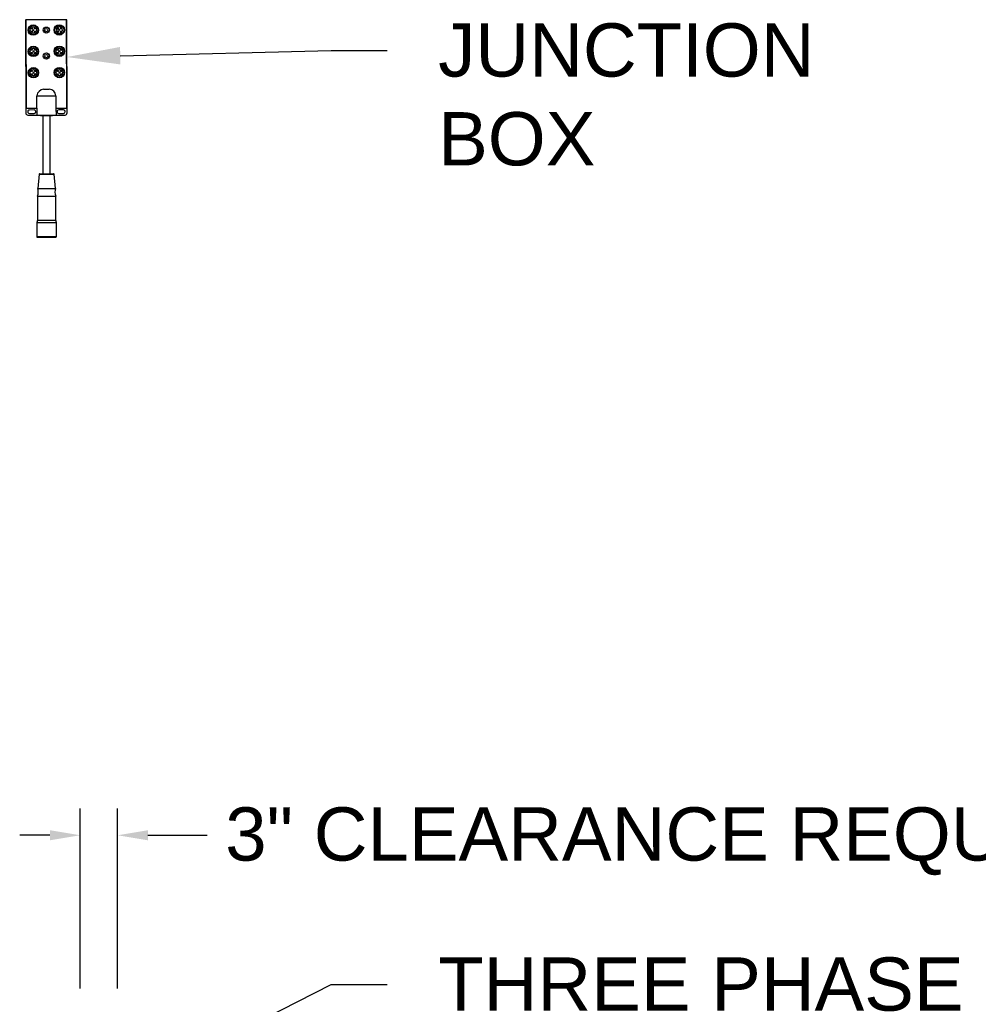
# Model space of a CAD drawing. Header units: inches. Extents: x 170 to 288, y 234 to 248.
# Tile 429 of 480: x 256.97 to 258.65, y 242.47 to 244.2. Entities that reach past the tile are written whole.
import ezdxf
from ezdxf import colors
from ezdxf.entities.mleader import LeaderData, LeaderLine
from ezdxf.math import Vec2, Vec3

# ---------------------------------------------------------------- set-up
doc = ezdxf.new("R2010")
doc.units = ezdxf.units.IN
doc.header["$LTSCALE"] = 0.25
doc.header["$MEASUREMENT"] = 0
doc.layers.add('ANNOTATIONS', color=1, linetype='Continuous')
doc.layers.add('STANDARD Z GUIDE MOTOR RH', color=7, linetype='Continuous')
doc.styles.add('ARIAL', font='arial.ttf', dxfattribs={"height": 0.09375})

msp = doc.modelspace()

# ---------------------------------------------------------------- linework, layer by layer
at = {"layer": 'ANNOTATIONS'}
for p, q in [((257.07225, 242.49738), (257.07225, 242.81408)), ((257.13793, 242.49738), (257.13793, 242.81408)), ((257.01881, 242.76694), (256.96567, 242.76694)), ((257.19107, 242.76694), (257.29567, 242.76694))]:
    msp.add_line(p, q, dxfattribs=at)
for points in [[(257.01881, 242.7758), (257.01881, 242.75809), (257.07195, 242.76694)], [(257.19107, 242.7758), (257.19107, 242.75809), (257.13793, 242.76694)]]:
    msp.add_solid(points, dxfattribs=at)
at = {"layer": 'STANDARD Z GUIDE MOTOR RH'}
for p, q in [((256.9761, 244.20147), (256.9764, 244.03785)), ((257.04825, 244.20212), (256.97661, 244.20198)), ((256.97661, 244.20096), (256.9769, 244.04676)), ((257.04774, 244.2016), (256.97712, 244.20147)), ((257.04854, 244.04689), (257.04825, 244.20109)), ((257.04907, 244.03799), (257.04876, 244.2016)), ((257.03072, 244.18339), (257.02993, 244.18338)), ((257.02995, 244.18475), (257.03071, 244.18475)), ((257.03071, 244.18475), (257.03072, 244.18339)), ((257.00754, 244.07957), (257.01777, 244.07958)), ((256.99592, 244.04628), (256.99588, 244.06829)), ((257.02948, 244.06835), (257.02952, 244.04634)), ((256.97741, 244.04625), (256.99592, 244.04628)), ((256.99106, 244.0432), (256.9827, 244.04319)), ((256.99592, 244.04628), (256.99594, 244.03417)), ((257.02952, 244.04634), (257.04803, 244.04638)), ((257.02952, 244.04634), (257.02954, 244.03423)), ((257.04274, 244.0433), (257.03439, 244.04328)), ((256.98012, 244.03414), (256.99594, 244.03417)), ((256.98271, 244.03722), (256.99107, 244.03723)), ((257.00234, 244.03418), (257.00234, 244.03328)), ((257.00626, 244.03329), (257.00645, 243.93094)), ((257.01941, 243.93097), (257.01922, 244.03331)), ((257.02315, 244.03332), (257.02315, 244.03422)), ((257.02954, 244.03423), (257.04536, 244.03426)), ((257.0344, 244.03731), (257.04276, 244.03733)), ((256.99963, 243.93), (256.99734, 243.9052)), ((257.02862, 243.90526), (257.02624, 243.93005)), ((256.99701, 243.89169), (256.99708, 243.84905)), ((257.02908, 243.84911), (257.029, 243.89175)), ((256.99708, 243.84905), (256.99569, 243.84509)), ((256.99569, 243.84509), (256.99574, 243.82039)), ((257.03049, 243.84515), (257.02908, 243.84911)), ((257.03054, 243.82045), (257.03049, 243.84515))]:
    msp.add_line(p, q, dxfattribs=at)
at = {"layer": 'STANDARD Z GUIDE MOTOR RH', "flags": 128}
for points in [[(256.99588, 244.06829), (256.99613, 244.06829), (256.99689, 244.06829), (256.99813, 244.06829), (256.99981, 244.06829), (257.00188, 244.0683), (257.00428, 244.0683), (257.00693, 244.06831), (257.00976, 244.06831), (257.01268, 244.06832), (257.01559, 244.06832), (257.01842, 244.06833), (257.02108, 244.06833), (257.02348, 244.06834), (257.02555, 244.06834), (257.02723, 244.06834), (257.02847, 244.06835), (257.02922, 244.06835), (257.02948, 244.06835)], [(256.99594, 244.03417), (256.99619, 244.03417), (256.99695, 244.03417), (256.99819, 244.03418), (256.99987, 244.03418), (257.00194, 244.03418), (257.00434, 244.03419), (257.00699, 244.03419), (257.00982, 244.0342), (257.01274, 244.0342), (257.01566, 244.03421), (257.01849, 244.03421), (257.02114, 244.03422), (257.02354, 244.03422), (257.02561, 244.03423), (257.02729, 244.03423), (257.02853, 244.03423), (257.02929, 244.03423), (257.02954, 244.03423)], [(257.00234, 244.03328), (257.00235, 244.03328), (257.00272, 244.03328), (257.00355, 244.03328), (257.00481, 244.03328), (257.00645, 244.03329), (257.00837, 244.03329), (257.01051, 244.03329), (257.01274, 244.0333)], [(257.01274, 244.0333), (257.01498, 244.0333), (257.01711, 244.03331), (257.01904, 244.03331), (257.02067, 244.03331), (257.02193, 244.03332), (257.02277, 244.03332), (257.02313, 244.03332), (257.02315, 244.03332)], [(256.99963, 243.93), (256.99964, 243.93), (257, 243.93), (257.00083, 243.93), (257.0021, 243.93001), (257.00375, 243.93001), (257.00574, 243.93001), (257.00799, 243.93002), (257.01042, 243.93002), (257.01293, 243.93003)], [(257.00065, 243.93093), (257.00088, 243.93093), (257.00158, 243.93093), (257.00272, 243.93093), (257.00424, 243.93094), (257.00611, 243.93094), (257.00823, 243.93094), (257.01053, 243.93095), (257.01293, 243.93095)], [(257.01293, 243.93095), (257.01533, 243.93096), (257.01763, 243.93096), (257.01976, 243.93097), (257.02162, 243.93097), (257.02315, 243.93097), (257.02428, 243.93097), (257.02498, 243.93098), (257.02522, 243.93098)], [(257.01293, 243.93003), (257.01545, 243.93003), (257.01788, 243.93003), (257.02013, 243.93004), (257.02211, 243.93004), (257.02377, 243.93005), (257.02504, 243.93005), (257.02586, 243.93005), (257.02622, 243.93005), (257.02624, 243.93005)], [(256.99734, 243.9052), (256.99758, 243.9052), (256.99828, 243.9052), (256.99944, 243.90521), (257.001, 243.90521), (257.00293, 243.90521), (257.00516, 243.90522), (257.00763, 243.90522), (257.01026, 243.90523), (257.01298, 243.90523)], [(257.01298, 243.90523), (257.01569, 243.90524), (257.01833, 243.90524), (257.0208, 243.90525), (257.02303, 243.90525), (257.02496, 243.90525), (257.02652, 243.90526), (257.02767, 243.90526), (257.02838, 243.90526), (257.02862, 243.90526)], [(256.99701, 243.89169), (256.99725, 243.8917), (256.99797, 243.8917), (256.99915, 243.8917), (257.00075, 243.8917), (257.00272, 243.89171), (257.005, 243.89171), (257.00753, 243.89171), (257.01023, 243.89172), (257.013, 243.89172)], [(257.013, 243.89172), (257.01578, 243.89173), (257.01848, 243.89173), (257.021, 243.89174), (257.02329, 243.89174), (257.02526, 243.89175), (257.02686, 243.89175), (257.02804, 243.89175), (257.02876, 243.89175), (257.029, 243.89175)], [(256.99569, 243.84509), (256.99575, 243.84509), (256.99622, 243.84509), (256.99716, 243.84509), (256.99853, 243.84509), (257.00029, 243.8451), (257.0024, 243.8451), (257.00481, 243.8451), (257.00744, 243.84511), (257.01023, 243.84511), (257.01309, 243.84512)], [(256.99708, 243.84905), (256.99733, 243.84905), (256.99805, 243.84905), (256.99923, 243.84905), (257.00083, 243.84906), (257.0028, 243.84906), (257.00508, 243.84907), (257.00761, 243.84907), (257.01031, 243.84908)], [(257.01031, 243.84908), (257.01586, 243.84909), (257.01856, 243.84909), (257.02108, 243.8491), (257.02337, 243.8491), (257.02534, 243.8491), (257.02694, 243.84911), (257.02812, 243.84911), (257.02884, 243.84911), (257.02908, 243.84911)], [(257.01309, 243.84512), (257.01595, 243.84513), (257.01874, 243.84513), (257.02137, 243.84514), (257.02378, 243.84514), (257.02589, 243.84514), (257.02766, 243.84515), (257.02902, 243.84515), (257.02996, 243.84515), (257.03043, 243.84515), (257.03049, 243.84515)], [(256.99574, 243.82039), (256.9958, 243.82039), (256.99627, 243.82039), (256.9972, 243.82039), (256.99857, 243.82039), (257.00034, 243.8204), (257.00245, 243.8204), (257.00486, 243.82041), (257.00749, 243.82041), (257.01027, 243.82042), (257.01314, 243.82042)], [(256.99676, 243.81937), (256.99678, 243.81937), (256.99713, 243.81937), (256.99794, 243.81937), (256.99919, 243.81937), (257.00085, 243.81937), (257.00285, 243.81938), (257.00515, 243.81938), (257.00768, 243.81939), (257.01037, 243.81939)], [(257.01037, 243.81939), (257.01591, 243.8194), (257.01859, 243.81941), (257.02112, 243.81941), (257.02343, 243.81942), (257.02543, 243.81942), (257.02708, 243.81942), (257.02833, 243.81943), (257.02915, 243.81943), (257.0295, 243.81943), (257.02951, 243.81943)], [(257.01314, 243.82042), (257.016, 243.82043), (257.01879, 243.82043), (257.02142, 243.82044), (257.02382, 243.82044), (257.02594, 243.82044), (257.0277, 243.82045), (257.02907, 243.82045), (257.03, 243.82045), (257.03048, 243.82045), (257.03054, 243.82045)]]:
    msp.add_lwpolyline(points, dxfattribs=at)
at = {"layer": 'STANDARD Z GUIDE MOTOR RH'}
for centre, radius in [((256.98961, 244.18393), 0.00913), ((256.98961, 244.18393), 0.00785), ((256.98961, 244.18393), 0.00542), ((256.98689, 244.18663), 0.000853), ((256.9869, 244.18121), 0.000853), ((256.98961, 244.18393), 0.000853), ((256.99231, 244.18664), 0.000853), ((256.99232, 244.18122), 0.000853), ((257.01246, 244.18388), 0.00536), ((257.01246, 244.18388), 0.00292), ((257.03532, 244.18401), 0.00913), ((257.03532, 244.18401), 0.00785), ((257.0326, 244.18672), 0.000853), ((257.03261, 244.18129), 0.000853), ((257.03532, 244.18401), 0.000853), ((257.03803, 244.18673), 0.000853), ((257.03804, 244.1813), 0.000853), ((256.98968, 244.1464), 0.00913), ((256.98968, 244.1464), 0.00785), ((256.98968, 244.1464), 0.00542), ((256.98696, 244.14911), 0.000853), ((256.98968, 244.1464), 0.000853), ((256.99238, 244.14912), 0.000853), ((257.03539, 244.14648), 0.00913), ((257.03539, 244.14648), 0.00785), ((257.03539, 244.14648), 0.00542), ((257.03267, 244.14919), 0.000853), ((257.03539, 244.14648), 0.000853), ((257.0381, 244.1492), 0.000853), ((256.98697, 244.14368), 0.000853), ((256.99239, 244.14369), 0.000853), ((257.01255, 244.13817), 0.00536), ((257.01255, 244.13817), 0.00292), ((257.03268, 244.14377), 0.000853), ((257.03811, 244.14378), 0.000853), ((256.98974, 244.10887), 0.00913), ((256.98974, 244.10887), 0.00785), ((256.98974, 244.10887), 0.00542), ((256.98703, 244.11158), 0.000853), ((256.99245, 244.11159), 0.000853), ((257.03546, 244.10896), 0.00913), ((257.03546, 244.10896), 0.00785), ((257.03546, 244.10896), 0.00542), ((257.03274, 244.11166), 0.000853), ((257.03817, 244.11167), 0.000853), ((256.98704, 244.10615), 0.000853), ((256.98974, 244.10887), 0.000853), ((256.99246, 244.10617), 0.000853), ((257.03275, 244.10624), 0.000853), ((257.03546, 244.10896), 0.000853), ((257.03818, 244.10625), 0.000853)]:
    msp.add_circle(centre, radius, dxfattribs=at)
for centre, radius, start, end in [((256.97661, 244.20147), 0.000512, 90.10619, 180.10619), ((256.97712, 244.20096), 0.000512, 90.10619, 180.10619), ((257.04774, 244.20109), 0.000512, 0.10619, 90.10619), ((257.04825, 244.2016), 0.000512, 0.10619, 90.10619), ((257.03532, 244.18401), 0.00542, 186.62602, 172.17259), ((257.00858, 244.06682), 0.01279, 94.68447, 173.3982), ((257.01676, 244.06682), 0.01281, 6.87071, 85.47138), ((256.97741, 244.04676), 0.000512, 180.10619, 270.10619), ((256.98271, 244.0402), 0.00299, 90.10619, 270.10619), ((256.99107, 244.04022), 0.00299, 270.10619, 90.10619), ((257.03439, 244.0403), 0.00299, 90.10619, 270.10619), ((257.04275, 244.04031), 0.00299, 270.10619, 90.10619), ((257.04803, 244.04689), 0.000512, 270.10619, 0.10619), ((256.98012, 244.03786), 0.00372, 180.10619, 270.10619), ((257.04535, 244.03798), 0.00372, 270.10619, 0.10619), ((257.00065, 243.92991), 0.00102, 90.10619, 174.72948), ((257.02522, 243.92995), 0.00102, 5.48289, 90.10619), ((256.97795, 243.89893), 0.02038, 339.22258, 17.93077), ((257.04804, 243.89906), 0.02038, 162.2816, 200.9898), ((256.99676, 243.82039), 0.00102, 180.10619, 270.10619), ((257.02951, 243.82045), 0.00102, 270.10619, 0.10619)]:
    msp.add_arc(centre, radius, start, end, dxfattribs=at)

# ---------------------------------------------------------------- texts
at = {"layer": 'ANNOTATIONS', "insert": (259.01094, 242.75634), "char_height": 0.09375, "attachment_point": 6, "style": 'ARIAL'}
msp.add_mtext('3" CLEARANCE REQUIRED', dxfattribs=at)

# ---------------------------------------------------------------- leaders
at = {"layer": 'ANNOTATIONS'}
ml = msp.add_multileader_mtext('Standard', dxfattribs=at)
ml.set_content('JUNCTION\\PBOX', color=256, style='ARIAL')
ml.set_leader_properties()
ml.build(insert=Vec2(0, 0))
ml.multileader.update_dxf_attribs({"dogleg_length": 0.36, "arrow_head_size": 0.09375})
ctx = ml.context
ctx.base_point, ctx.char_height, ctx.arrow_head_size, ctx.landing_gap_size, ctx.plane_origin = Vec3(257.61179, 244.14805), 0.09375, 0.09375, 0.09, Vec3(256.70976, 243.98551)
notes = []
notes.append((ctx, [(0, (1, 1, 0), (257.51383, 244.14805), (1, 0), 0.09796, [(0, [(257.04888, 244.13641)], 0, [])])]))
ctx.mtext.insert, ctx.mtext.flow_direction = Vec3(257.70179, 244.19573), 5
ml = msp.add_multileader_mtext('Standard', dxfattribs=at)
ml.set_content('THREE PHASE\\PCONTROLLER', color=256, style='ARIAL')
ml.set_leader_properties()
ml.build(insert=Vec2(0, 0))
ml.multileader.update_dxf_attribs({"dogleg_length": 0.36, "arrow_head_size": 0.09375})
ctx = ml.context
ctx.base_point, ctx.char_height, ctx.arrow_head_size, ctx.landing_gap_size, ctx.plane_origin = Vec3(257.61179, 242.50429), 0.09375, 0.09375, 0.09, Vec3(256.52985, 242.20732)
notes.append((ctx, [(0, (1, 1, 0), (257.51383, 242.50429), (1, 0), 0.09796, [(0, [(257.00443, 242.24603)], 0, [])])]))
ctx.mtext.insert, ctx.mtext.flow_direction = Vec3(257.70179, 242.55196), 5
for ctx, leaders in notes:
    for number, flags, end, landing, length, lines in leaders:
        leader = LeaderData()
        leader.index, (leader.has_last_leader_line, leader.has_dogleg_vector, leader.attachment_direction) = number, flags
        leader.last_leader_point, leader.dogleg_vector, leader.dogleg_length = Vec3(end), Vec3(landing), length
        for number, points, colour, breaks in lines:
            line = LeaderLine()
            line.index, line.vertices, line.color, line.breaks = number, Vec3.list(points), colors.encode_raw_color(colour), breaks
            leader.lines.append(line)
        ctx.leaders.append(leader)

doc.saveas('drawing.dxf')
